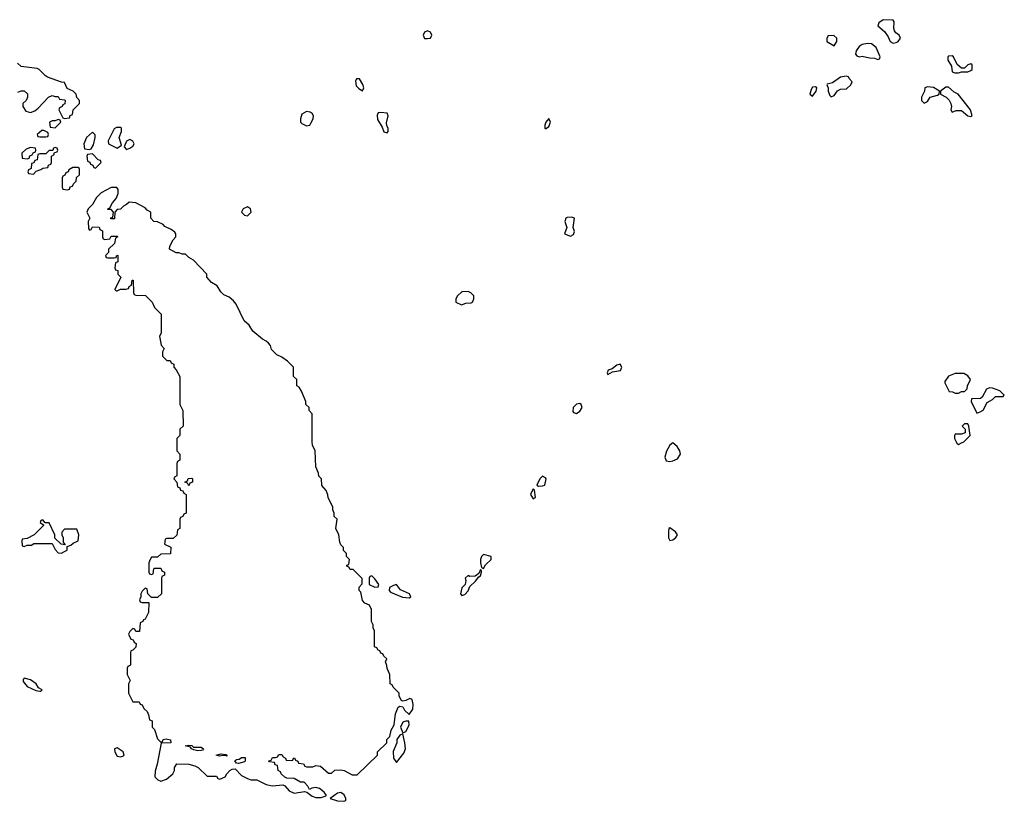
# Model space of a CAD drawing. Header units: inches. Extents: x 2601682 to 2755810, y 449311 to 584050.
# Tile 482 of 505: x 2731801 to 2738146, y 562252 to 567290. Entities that reach past the tile are written whole.
import ezdxf

# ---------------------------------------------------------------- set-up
doc = ezdxf.new("R2010")
doc.units = ezdxf.units.IN
doc.header["$MEASUREMENT"] = 0
doc.layers.add('C7536', color=7, linetype='Continuous')

msp = doc.modelspace()

# ---------------------------------------------------------------- linework, layer by layer
at = {"layer": 'C7536', "color": 2, "elevation": 2}
for points in [[(2737364.7, 567290), (2737338, 567270), (2737331.3, 567250), (2737374, 567214), (2737398.5, 567178.5), (2737411.3, 567150), (2737430, 567138.8), (2737450, 567142.8), (2737462, 567150), (2737478, 567170), (2737468.7, 567190), (2737446, 567206), (2737438, 567218), (2737433.6, 567233.6), (2737435.3, 567275.3), (2737430, 567286)], [(2734430, 567217.2), (2734410, 567208.7), (2734402, 567190), (2734408.7, 567168.7), (2734430, 567168), (2734449, 567171), (2734456, 567190), (2734449.1, 567209.1)], [(2737047.3, 567187.3), (2737010, 567186), (2737002, 567170), (2737002, 567150), (2737050, 567122), (2737066, 567150), (2737066, 567170)], [(2737263.5, 567136.5), (2737230, 567129), (2737210, 567117.2), (2737190.8, 567090), (2737187.1, 567067.1), (2737196, 567056), (2737210, 567051), (2737230, 567054.8), (2737276.4, 567043.6), (2737310, 567042), (2737330, 567034), (2737342, 567038), (2737346, 567050), (2737319.3, 567110), (2737290, 567135.1)], [(2737810, 567058), (2737786, 567054), (2737782, 567050), (2737782, 567030), (2737804.7, 566990), (2737810, 566954), (2737827.1, 566947.1), (2737850, 566946.8), (2737870, 566954), (2737910, 566954), (2737930, 566962), (2737938, 566970), (2737938, 566998), (2737930, 567006), (2737910, 566998), (2737890, 566978), (2737870, 566978), (2737841.2, 567001.2), (2737818, 567050)], [(2737126, 566926), (2737090, 566919), (2737038, 566882), (2737004.7, 566875.3), (2737002, 566870), (2737011.3, 566851.3), (2737011.3, 566830), (2737022, 566802), (2737030, 566792), (2737050, 566802), (2737070, 566832), (2737090, 566842), (2737130, 566844.7), (2737158, 566870), (2737166, 566890), (2737146, 566910), (2737142, 566922)], [(2733990, 566908.7), (2733972, 566908), (2733966, 566894), (2733970, 566864.7), (2733985.8, 566845.8), (2734010, 566831.3), (2734019.3, 566850), (2734013, 566873)], [(2736930, 566858), (2736910, 566855.3), (2736901, 566839), (2736892, 566810), (2736910, 566798), (2736934, 566830), (2736938, 566850)], [(2737650, 566858), (2737634, 566850), (2737631.6, 566828.4), (2737612, 566790), (2737612, 566770), (2737630, 566752), (2737650, 566762), (2737668.7, 566791.3), (2737716.4, 566803.6), (2737726, 566810), (2737728, 566830), (2737690, 566853.2)], [(2737770, 566855.3), (2737734, 566830), (2737734, 566810), (2737770.9, 566790.9), (2737790.9, 566770.9), (2737801, 566750), (2737804.7, 566730), (2737802, 566710), (2737810, 566694), (2737836.4, 566703.6), (2737870, 566704.7), (2737910, 566671.3), (2737930, 566666), (2737938, 566670), (2737928.7, 566710), (2737848.7, 566810), (2737823.7, 566823.7), (2737786, 566854)], [(2733650, 566698), (2733619.8, 566680.2), (2733610.7, 566650), (2733610.8, 566630), (2733619.8, 566619.8), (2733650, 566606), (2733670, 566611), (2733678, 566622), (2733693.2, 566650), (2733694, 566670), (2733685.6, 566685.6), (2733673.2, 566693.2)], [(2734127.7, 566692.3), (2734110.8, 566689.2), (2734105.2, 566674.8), (2734106.7, 566646.7), (2734137.5, 566597.5), (2734148.2, 566568.2), (2734170, 566561), (2734176, 566570), (2734175.1, 566590), (2734166.3, 566606.3), (2734164.5, 566624.5), (2734175.1, 566670), (2734170, 566688)], [(2732050, 566646), (2732030, 566638), (2732010, 566638), (2731994, 566630), (2731998, 566598), (2732030, 566594), (2732066, 566630), (2732062, 566642)], [(2735210, 566654), (2735192, 566630), (2735184.7, 566610), (2735186, 566590), (2735190, 566586), (2735210, 566602), (2735222, 566630)], [(2731956.4, 566576.4), (2731943.6, 566576.4), (2731914, 566550), (2731918, 566538), (2731930, 566534), (2731970, 566534), (2731982, 566538), (2731986, 566550), (2731982, 566562)], [(2732270, 566566), (2732232, 566530), (2732214, 566490), (2732218, 566458), (2732250, 566454), (2732262, 566458), (2732276.4, 566483.6), (2732288, 566530), (2732287.3, 566547.3)], [(2732450, 566595.3), (2732425.4, 566594.6), (2732410, 566586), (2732372, 566510), (2732374, 566490), (2732430, 566462), (2732458, 566482), (2732442, 566530), (2732458, 566570), (2732458, 566590)], [(2732510, 566518), (2732490, 566506), (2732474, 566470), (2732490, 566454), (2732510, 566462), (2732530, 566474), (2732538, 566490), (2732530, 566506)], [(2731870, 566466), (2731843.6, 566456.4), (2731814, 566430), (2731818, 566398), (2731850, 566394), (2731862, 566398), (2731867.3, 566412.7), (2731882, 566418), (2731887.3, 566432.7), (2731902, 566438), (2731906, 566450), (2731902, 566462)], [(2732030, 566466), (2732018, 566462), (2732014, 566446), (2731990, 566446), (2731970, 566426), (2731930, 566426), (2731918, 566422), (2731912.7, 566387.3), (2731898, 566382), (2731892.7, 566367.3), (2731878, 566362), (2731874, 566330), (2731858, 566322), (2731854, 566310), (2731858, 566298), (2731890, 566294), (2731907.3, 566312.7), (2731936.4, 566323.6), (2731950, 566334), (2731982, 566338), (2731987.3, 566352.7), (2732002, 566358), (2732006, 566370), (2732006, 566410), (2732022, 566418), (2732026, 566434), (2732042, 566438), (2732046, 566450), (2732042, 566462)], [(2732270, 566426), (2732238, 566422), (2732234, 566410), (2732238, 566378), (2732252.7, 566372.7), (2732258, 566358), (2732272.7, 566352.7), (2732278, 566338), (2732290, 566334), (2732326, 566370), (2732322, 566382), (2732307.3, 566387.3)], [(2732176.4, 566336.4), (2732143.6, 566336.4), (2732118, 566322), (2732114, 566310), (2732098, 566302), (2732092.7, 566287.3), (2732078, 566282), (2732074, 566270), (2732074, 566210), (2732078, 566198), (2732110, 566194), (2732122, 566198), (2732127.3, 566212.7), (2732142, 566218), (2732147.3, 566232.7), (2732166, 566250), (2732167.3, 566272.7), (2732186, 566290), (2732186, 566330)], [(2732428, 566208), (2732390, 566208), (2732325.4, 566174.6), (2732296.9, 566143.1), (2732270, 566098), (2732242, 566070), (2732234, 566050), (2732252, 566010), (2732242, 565990), (2732243.6, 565943.6), (2732250, 565934), (2732262, 565938), (2732270, 565954), (2732312.7, 565952.7), (2732318, 565938), (2732334, 565930), (2732334, 565890), (2732338, 565878), (2732350, 565874), (2732382, 565878), (2732390, 565894), (2732430, 565894), (2732434, 565890), (2732418, 565882), (2732412.7, 565847.3), (2732374, 565810), (2732374, 565790), (2732354, 565770), (2732358, 565758), (2732370, 565754), (2732410, 565754), (2732422, 565758), (2732427.3, 565772.7), (2732434, 565770), (2732434, 565730), (2732418, 565722), (2732414, 565690), (2732418, 565678), (2732432.7, 565672.7), (2732434, 565650), (2732452, 565630), (2732414, 565550), (2732422, 565542), (2732430, 565542), (2732450, 565554), (2732487.3, 565552.7), (2732502, 565558), (2732506, 565570), (2732522, 565578), (2732526, 565610), (2732531.6, 565611.6), (2732534, 565530), (2732538, 565518), (2732550, 565514), (2732612.7, 565512.7), (2732654, 565470), (2732670, 565434), (2732712.7, 565392.7), (2732712, 565270), (2732702, 565250), (2732712.7, 565192.7), (2732732, 565170), (2732722, 565150), (2732722, 565122), (2732750, 565094), (2732770, 565094), (2732778, 565078), (2732794, 565070), (2732794, 565050), (2732810, 565034), (2732832, 564990), (2732834, 564810), (2732852, 564770), (2732854, 564670), (2732834, 564650), (2732834, 564610), (2732814, 564590), (2732814, 564510), (2732834, 564490), (2732834, 564450), (2732818, 564442), (2732814, 564430), (2732814, 564350), (2732798, 564342), (2732794, 564330), (2732814, 564310), (2732818, 564278), (2732832.7, 564272.7), (2732838, 564258), (2732852.7, 564252.7), (2732858, 564238), (2732874, 564230), (2732874, 564110), (2732858, 564102), (2732852.7, 564087.3), (2732838, 564082), (2732834, 564070), (2732834, 564010), (2732818, 564002), (2732812.7, 563967.3), (2732790, 563946), (2732750, 563946), (2732738, 563942), (2732734, 563910), (2732774, 563890), (2732772.7, 563847.3), (2732710, 563846), (2732690, 563826), (2732650, 563826), (2732642, 563810), (2732634, 563790), (2732634, 563730), (2732638, 563718), (2732650, 563714), (2732662, 563718), (2732666, 563750), (2732670, 563754), (2732710, 563754), (2732718, 563738), (2732734, 563730), (2732734, 563710), (2732718, 563702), (2732714, 563690), (2732714, 563590), (2732690, 563566), (2732650, 563566), (2732626, 563590), (2732622, 563622), (2732610, 563626), (2732590, 563606), (2732582, 563590), (2732582, 563570), (2732574, 563550), (2732578, 563538), (2732590, 563534), (2732632.7, 563532.7), (2732631.6, 563468.4), (2732610, 563426), (2732598, 563422), (2732594, 563410), (2732578, 563402), (2732572.7, 563347.3), (2732550, 563346), (2732542, 563362), (2732530, 563366), (2732510, 563346), (2732502, 563330), (2732518, 563298), (2732532.7, 563292.7), (2732538, 563278), (2732552, 563270), (2732550, 563246), (2732530, 563226), (2732518, 563222), (2732514, 563210), (2732514, 563130), (2732498, 563122), (2732494, 563110), (2732494, 563070), (2732512, 563030), (2732502, 563010), (2732502, 562950), (2732530, 562894), (2732570, 562894), (2732578, 562878), (2732590, 562874), (2732602, 562850), (2732622, 562830), (2732632, 562810), (2732638, 562778), (2732654, 562770), (2732654, 562730), (2732670, 562714), (2732690, 562654), (2732710, 562634), (2732722, 562638), (2732726, 562650), (2732744.7, 562655.3), (2732772, 562648), (2732774, 562630), (2732712.7, 562627.3), (2732687.9, 562492.1), (2732673.7, 562446.3), (2732671, 562410), (2732691.3, 562390), (2732710, 562382), (2732746, 562394), (2732788, 562430), (2732798, 562450), (2732798, 562470), (2732812.7, 562492.7), (2732890, 562492), (2732930, 562481), (2732952, 562470), (2733010, 562414), (2733070, 562414), (2733078, 562398), (2733090, 562394), (2733126, 562410), (2733135.3, 562430), (2733155.3, 562450), (2733170, 562458.8), (2733190, 562462), (2733230, 562418), (2733270, 562398), (2733290, 562391.3), (2733330, 562390.8), (2733390, 562361), (2733430, 562351), (2733497.3, 562357.3), (2733510, 562351.3), (2733538.5, 562318.5), (2733570, 562304.7), (2733636, 562316), (2733652, 562312), (2733685.2, 562285.2), (2733710, 562275.5), (2733743.7, 562276.3), (2733770, 562284.7), (2733778, 562290), (2733764, 562310), (2733734, 562334), (2733710, 562340.9), (2733682.8, 562337.2), (2733668, 562328), (2733658, 562350), (2733634.6, 562374.6), (2733610, 562375.3), (2733570, 562399), (2733522, 562402), (2733510, 562408), (2733486, 562430), (2733482, 562442), (2733466, 562450), (2733462, 562482), (2733447.3, 562487.3), (2733442, 562502), (2733410, 562506), (2733407.3, 562512.7), (2733422, 562518), (2733430, 562534), (2733450, 562534), (2733462, 562538), (2733470, 562554), (2733490, 562554), (2733498, 562538), (2733514, 562530), (2733518, 562518), (2733550, 562514), (2733562, 562518), (2733566, 562530), (2733571.6, 562531.6), (2733578, 562518), (2733594, 562510), (2733598, 562498), (2733630, 562494), (2733638, 562478), (2733650, 562474), (2733690, 562474), (2733710, 562482), (2733739.6, 562479.6), (2733790, 562434), (2733810, 562434), (2733832.7, 562452.7), (2733870, 562454), (2733891.6, 562451.6), (2733943.6, 562423.6), (2733976.4, 562423.6), (2734106, 562550), (2734106, 562570), (2734166, 562630), (2734166, 562650), (2734186, 562670), (2734195.3, 562710), (2734214.6, 562745.4), (2734223.1, 562816.9), (2734240.2, 562859.8), (2734250, 562864.7), (2734270, 562862), (2734280.5, 562840.5), (2734310, 562812), (2734333.6, 562846.4), (2734336.2, 562876.2), (2734330, 562908), (2734315.3, 562915.3), (2734290, 562901.2), (2734270, 562898), (2734262, 562902), (2734246, 562930), (2734246, 562950), (2734207.3, 562987.3), (2734202, 563002), (2734188.4, 563008.4), (2734186, 563070), (2734168.4, 563108.4), (2734167.3, 563127.3), (2734158, 563150), (2734166, 563170), (2734147.3, 563187.3), (2734142, 563202), (2734127.3, 563207.3), (2734122, 563222), (2734110, 563226), (2734102, 563242), (2734088.4, 563248.4), (2734088, 563350), (2734078, 563370), (2734078, 563390), (2734068.4, 563411.6), (2734067.3, 563487.3), (2734055.3, 563515.3), (2734026, 563530), (2734010, 563546), (2733999, 563599), (2733988, 563610), (2733988.4, 563631.6), (2734007.3, 563652.7), (2734007.3, 563687.3), (2733950, 563746), (2733930, 563746), (2733922, 563762), (2733908.4, 563768.4), (2733910, 563774), (2733922, 563778), (2733926, 563810), (2733906, 563830), (2733906, 563850), (2733888.4, 563868.4), (2733887.3, 563887.3), (2733870, 563906), (2733863.1, 563923.1), (2733858, 563970), (2733838, 564010), (2733846, 564070), (2733828.4, 564088.4), (2733828, 564110), (2733818, 564130), (2733818, 564150), (2733788.4, 564208.4), (2733787.3, 564227.3), (2733776.4, 564256.4), (2733748.4, 564288.4), (2733746, 564330), (2733728.4, 564348.4), (2733727.3, 564367.3), (2733708.4, 564408.4), (2733706, 564510), (2733688.4, 564548.4), (2733686, 564570), (2733686, 564750), (2733666, 564770), (2733666, 564790), (2733646, 564810), (2733646, 564830), (2733616.4, 564896.4), (2733602, 564922), (2733586, 564930), (2733586, 564970), (2733566, 564990), (2733566, 565050), (2733526, 565090), (2733490, 565115.3), (2733458, 565130), (2733424.7, 565164.7), (2733418, 565190), (2733404.7, 565204.7), (2733390, 565218), (2733366, 565230), (2733303.1, 565283.1), (2733280.4, 565320.4), (2733248, 565350), (2733196, 565456), (2733178, 565478), (2733150, 565502), (2733116.4, 565516.4), (2733096.4, 565536.4), (2733074, 565574), (2733036.4, 565596.4), (2733006, 565630), (2733006, 565650), (2732920.4, 565740.4), (2732890, 565758), (2732870, 565778), (2732850, 565778), (2732827.3, 565787.3), (2732810, 565788), (2732766, 565810), (2732768, 565830), (2732789, 565871), (2732808, 565890), (2732808, 565910), (2732800.4, 565920.4), (2732778, 565938), (2732736.4, 565956.4), (2732726, 565970), (2732690, 565988), (2732666, 565990), (2732646, 566010), (2732646, 566050), (2732623.1, 566063.1), (2732610, 566078), (2732550, 566108.7), (2732506, 566114), (2732490, 566098), (2732470, 566088.7), (2732450, 566068), (2732430, 566066), (2732414, 566050), (2732412.7, 566007.3), (2732387.3, 566007.3), (2732387.3, 566012.7), (2732402, 566018), (2732406, 566050), (2732390, 566066), (2732370, 566066), (2732368, 566070), (2732382, 566078), (2732398, 566110), (2732423.1, 566136.9), (2732435.3, 566170), (2732434.6, 566194.6)], [(2733270, 566082.7), (2733241, 566070), (2733231, 566050), (2733250, 566031), (2733270, 566026.8), (2733293.2, 566050), (2733289, 566070)], [(2735357, 566017), (2735330, 566014.5), (2735321, 566010), (2735314, 565990), (2735326.8, 565950), (2735312, 565910), (2735350, 565894.8), (2735370, 565904.7), (2735376, 565924), (2735368.7, 565950), (2735375.3, 566010)], [(2734690, 565539), (2734650, 565535.3), (2734622, 565510), (2734612, 565490), (2734612, 565470), (2734647.3, 565452.7), (2734676.4, 565463.6), (2734710, 565464.7), (2734718, 565470), (2734728, 565490), (2734728, 565510), (2734708, 565530)], [(2735670, 565068.7), (2735650, 565064), (2735619.8, 565040.2), (2735594, 565030), (2735587.1, 565012.9), (2735590, 565002), (2735620.2, 565019.8), (2735671.8, 565028.2), (2735681.2, 565050)], [(2737886, 565010), (2737830, 565008.7), (2737787.1, 564992.9), (2737762, 564958), (2737762, 564950), (2737790, 564894), (2737811.6, 564891.6), (2737830, 564882), (2737850, 564882), (2737870, 564894), (2737890, 564894), (2737906, 564910), (2737908, 564930), (2737928, 564970), (2737910, 564995.3)], [(2738050, 564918), (2738031.6, 564908.4), (2738003.6, 564856.4), (2737991.6, 564848.4), (2737934, 564846), (2737932, 564830), (2737970, 564754), (2737990, 564762), (2738010, 564774), (2738036.4, 564823.6), (2738070, 564842), (2738090, 564862), (2738138, 564862), (2738146, 564870), (2738118, 564898), (2738070, 564915.3)], [(2735410, 564816), (2735390, 564812.7), (2735366.8, 564790), (2735364.5, 564764.5), (2735370, 564758), (2735390, 564751), (2735410, 564766), (2735425.2, 564790), (2735419, 564810)], [(2737910, 564686), (2737890, 564686), (2737874, 564670), (2737894, 564650), (2737892.7, 564627.3), (2737870, 564618), (2737830, 564618), (2737824.7, 564610), (2737824.7, 564590), (2737839.6, 564559.6), (2737850, 564552), (2737870, 564562), (2737886, 564570), (2737926, 564610), (2737918, 564670)], [(2736010, 564562), (2735990, 564548), (2735970, 564508), (2735958.8, 564470), (2735967.1, 564447.1), (2735990, 564442.8), (2736010, 564446.8), (2736039.5, 564460.5), (2736059, 564490), (2736054, 564510), (2736038.6, 564538.6)], [(2732890, 564286), (2732882, 564302), (2732866, 564310), (2732882, 564318), (2732887.3, 564332.7), (2732910, 564334), (2732914, 564330), (2732914, 564310), (2732898, 564302)], [(2735170, 564348), (2735152, 564330), (2735134, 564290), (2735143.6, 564283.6), (2735170, 564286), (2735186, 564290), (2735193.2, 564330), (2735190, 564338)], [(2735110, 564266), (2735092, 564230), (2735110, 564202), (2735126, 564210), (2735118, 564258)], [(2731950, 564066), (2731938, 564062), (2731934, 564050), (2731954, 564034), (2731954, 564030), (2731894, 563970), (2731850, 563946), (2731818, 563942), (2731814, 563930), (2731818, 563898), (2731830, 563894), (2731850, 563902), (2731876.4, 563903.6), (2731892.7, 563912.7), (2732010, 563914), (2732030, 563874), (2732050, 563854), (2732070, 563852), (2732090, 563862), (2732106, 563870), (2732106, 563894), (2732130, 563902), (2732144.7, 563915.3), (2732178, 563930), (2732182, 563970), (2732170, 564006), (2732090, 564006), (2732072.7, 563987.3), (2732072, 563970), (2732082, 563950), (2732082, 563922), (2732094, 563906), (2732068.4, 563908.4), (2732028, 563948), (2732028, 563970), (2731990, 564046), (2731966, 564046)], [(2735990, 564014), (2735984.7, 564010), (2735981, 563990), (2735982, 563950), (2735990, 563934), (2736010, 563938), (2736030, 563952), (2736039, 563970), (2736028, 563990)], [(2734790, 563842), (2734778, 563830), (2734771.3, 563810), (2734771.3, 563790), (2734778, 563758), (2734790, 563752), (2734803.2, 563776.8), (2734839, 563810), (2734839, 563830)], [(2734070, 563706), (2734058, 563702), (2734054, 563690), (2734054, 563650), (2734090, 563632), (2734110, 563634), (2734115.3, 563650), (2734090, 563686)], [(2734770, 563746), (2734759.8, 563720.2), (2734736.9, 563703.1), (2734702, 563702), (2734690, 563708), (2734672, 563690), (2734676, 563676), (2734672, 563650), (2734650, 563628), (2734641, 563590), (2734650, 563578), (2734670, 563584.9), (2734691.8, 563608.2), (2734702.7, 563637.3), (2734739, 563670), (2734760.2, 563699.8), (2734770, 563704.7), (2734778, 563730), (2734778, 563738)], [(2734230, 563648.7), (2734210, 563644), (2734184.7, 563630), (2734181, 563610), (2734190, 563601), (2734267.9, 563567.9), (2734310, 563562.8), (2734322, 563570), (2734314, 563590), (2734256, 563616)], [(2731830, 563046), (2731823.6, 563036.4), (2731823.6, 563023.6), (2731850, 562992), (2731905.4, 562965.4), (2731930, 562962), (2731938, 562962), (2731946, 562970), (2731923.1, 562983.1), (2731908, 563010), (2731870, 563034)], [(2734290, 562768.7), (2734270, 562762), (2734256, 562730), (2734270, 562694), (2734290, 562702), (2734310, 562742), (2734308, 562768)], [(2734270, 562686), (2734250, 562678), (2734231.3, 562650), (2734231, 562630), (2734207.1, 562572.9), (2734210.9, 562530.9), (2734230, 562502), (2734276.8, 562563.2), (2734286.3, 562590), (2734283.7, 562630)], [(2732921, 562601), (2732970, 562601), (2732984.7, 562590), (2732978.8, 562581.2), (2732970, 562579), (2732950, 562577.2), (2732924.1, 562584.1), (2732908, 562590), (2732902, 562602), (2732868, 562610), (2732890, 562614.8), (2732910.7, 562610.7)], [(2732430, 562596), (2732412, 562590), (2732414.8, 562570), (2732430, 562542.8), (2732450, 562538.8), (2732470, 562546), (2732475.3, 562550), (2732468.7, 562570)], [(2733138, 562542), (2733130, 562546), (2733110, 562548), (2733090, 562542), (2733068, 562550), (2733098, 562558), (2733130, 562554)], [(2733210, 562495.3), (2733198, 562498), (2733187.3, 562512.7), (2733198, 562522), (2733215.3, 562524.7), (2733230, 562534), (2733254, 562534), (2733254, 562510), (2733250, 562506)], [(2733870, 562309), (2733850, 562304), (2733802, 562270), (2733850, 562254.8), (2733890, 562252), (2733902, 562258), (2733902, 562270), (2733892.9, 562292.9)]]:
    msp.add_lwpolyline(points, close=True, dxfattribs=at)
msp.add_lwpolyline([(2731790, 566822), (2731810, 566832), (2731830, 566832), (2731851.3, 566811.3), (2731852, 566790), (2731842, 566770), (2731822, 566750), (2731822, 566730), (2731841, 566701), (2731870, 566692), (2731898, 566702), (2731920.4, 566719.6), (2731986, 566790), (2732010, 566802), (2732030, 566794), (2732050, 566794), (2732058, 566778), (2732090, 566774), (2732094, 566770), (2732092.7, 566747.3), (2732078, 566742), (2732074, 566730), (2732058, 566722), (2732054, 566710), (2732078, 566658), (2732090, 566654), (2732122, 566658), (2732127.3, 566672.7), (2732142, 566678), (2732146, 566710), (2732186, 566750), (2732186, 566770), (2732168.4, 566788.4), (2732166, 566810), (2732146, 566830), (2732107.3, 566847.3), (2732090, 566886), (2732070, 566888), (2731980.4, 566920.4), (2731967.3, 566927.3), (2731926, 566970), (2731914.6, 566974.6), (2731810, 566988.7), (2731786, 567010)], dxfattribs=at)

doc.saveas('drawing.dxf')
